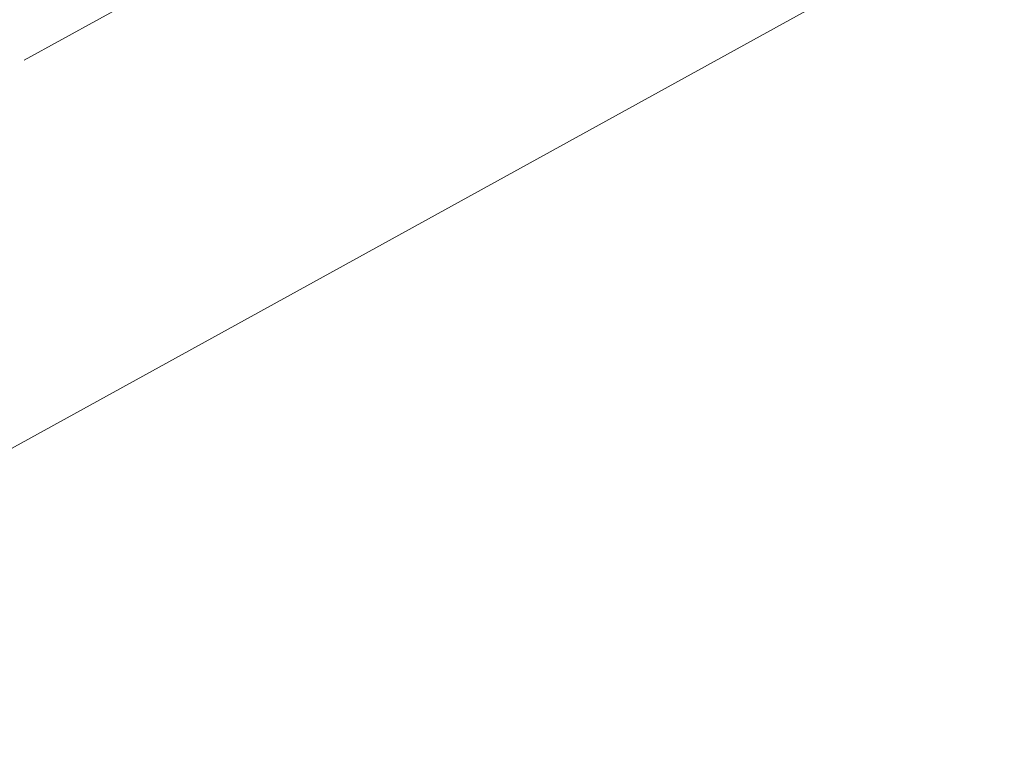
# Model space of a CAD drawing. Header units: metres. Extents: x 8440716 to 8446743, y 5883760 to 5887966.
# Tile 494 of 656: x 8442628.47 to 8442635.1, y 5885882.47 to 5885887.46. Entities that reach past the tile are written whole.
import ezdxf

# ---------------------------------------------------------------- set-up
doc = ezdxf.new("R2010")
doc.units = ezdxf.units.M
doc.header["$MEASUREMENT"] = 0
doc.linetypes.add('1.0_0.5', pattern=[1.5, 1, -0.5])
doc.layers.add('chodnik', color=253, linetype='CONTINUOUS')
doc.layers.add('przewód elektroenergetyczny podziemny', color=253, linetype='CONTINUOUS')

msp = doc.modelspace()

# ---------------------------------------------------------------- linework, layer by layer
at = {"layer": 'chodnik', "color": 253, "linetype": '1.0_0.5', "lineweight": 18, "flags": 128}
msp.add_lwpolyline([(8442398.23, 5885762.83), (8442372.93, 5885748.87), (8442372.02, 5885749.46), (8442368.09, 5885747.26), (8442368.08, 5885746.24), (8442363.93, 5885743.94), (8442328.04, 5885724.2), (8442303.92, 5885710.92), (8442294.03, 5885705.48), (8442276.91, 5885696.15), (8442270.65, 5885692.84), (8442261.52, 5885688.13), (8442249.29, 5885682.04), (8442237.27, 5885676.4), (8442233.82, 5885674.86), (8442227.91, 5885672.18), (8442228.68, 5885670.34), (8442234.79, 5885673.06), (8442238.21, 5885674.64), (8442250.22, 5885680.25), (8442262.44, 5885686.36), (8442271.35, 5885690.96), (8442277.86, 5885694.39), (8442295.07, 5885703.76), (8442305.02, 5885709.25), (8442328.98, 5885722.44), (8442364.79, 5885742.15), (8442399.21, 5885760.98), (8442431.58, 5885778.77), (8442465.05, 5885797.22), (8442495.8, 5885814.05), (8442518.04, 5885826.35), (8442520.13, 5885827.5), (8442528.37, 5885832.06), (8442563.43, 5885851.44), (8442599.47, 5885871.24), (8442625.94, 5885885.78), (8442658.84, 5885903.89), (8442691.97, 5885922.16), (8442723.6, 5885939.55), (8442755.59, 5885957.15), (8442785.67, 5885973.69), (8442820.87, 5885992.99), (8442852.82, 5886010.6), (8442885.15, 5886028.42), (8442917.67, 5886046.28), (8442950.17, 5886064.15), (8442982.52, 5886081.96), (8443016.84, 5886100.81), (8443047.49, 5886117.63), (8443079.73, 5886135.39), (8443112.44, 5886153.39), (8443144.78, 5886171.19), (8443160.82, 5886179.99), (8443162.19, 5886180.5), (8443163.41, 5886180.72), (8443164.97, 5886180.7), (8443166.12, 5886180.47), (8443168.87, 5886179.82), (8443169.49, 5886179.73), (8443170.81, 5886179.74), (8443172.11, 5886180.07), (8443173.41, 5886180.59), (8443175.29, 5886181.7), (8443174.34, 5886182.75), (8443173.14, 5886183.92), (8443171.98, 5886184.78), (8443170.89, 5886184.19), (8443169.47, 5886183.69), (8443168.06, 5886183.45), (8443166.42, 5886183.54), (8443164.51, 5886183.65), (8443162.98, 5886183.6), (8443161.61, 5886183.38), (8443160.3, 5886182.95), (8443159.31, 5886182.54), (8443159.73, 5886181.73), (8443143.87, 5886172.95), (8443111.34, 5886155.04), (8443078.93, 5886137.17), (8443046.49, 5886119.33), (8443015.33, 5886102.26), (8442981.67, 5886083.71), (8442949, 5886065.77), (8442916.82, 5886048.03), (8442884.23, 5886030.14), (8442851.95, 5886012.33), (8442819.79, 5885994.66), (8442784.76, 5885975.43), (8442754.61, 5885958.89), (8442722.39, 5885941.13), (8442691.08, 5885923.91), (8442657.91, 5885905.62), (8442625.13, 5885887.6), (8442598.63, 5885873.01), (8442562.69, 5885853.33), (8442527.37, 5885833.89), (8442495.03, 5885816.03), (8442464.1, 5885799.05), (8442430.54, 5885780.59)], close=True, dxfattribs=at)
at = {"layer": 'przewód elektroenergetyczny podziemny', "color": 1, "linetype": 'Continuous', "lineweight": 18, "flags": 128}
msp.add_lwpolyline([(8442878.97, 5886015.87), (8442857.17, 5886003.87), (8442841.97, 5885995.57), (8442825.91, 5885986.54), (8442819.95, 5885989.59), (8442818.81, 5885989.49), (8442796.49, 5885977.47), (8442769.36, 5885962.12), (8442747.93, 5885950.26), (8442725.89, 5885938.18), (8442702.22, 5885925.29), (8442673.81, 5885909.27), (8442648.33, 5885895.55), (8442622.2, 5885881.15), (8442611, 5885875.11), (8442589.44, 5885863.08), (8442560.1, 5885846.98), (8442528.68, 5885829.44)], dxfattribs=at)

doc.saveas('drawing.dxf')
